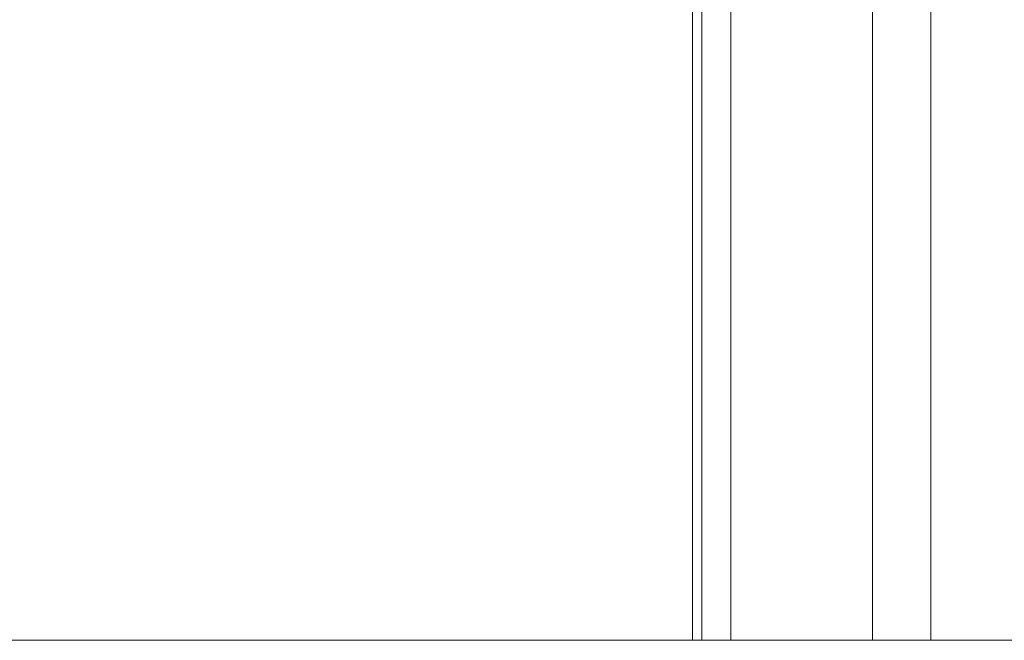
# Model space of a CAD drawing. Header units: inches. Extents: x 424 to 2043, y -237 to 445.
# Tile 710 of 965: x 853.667 to 854.044, y 229.597 to 229.834. Entities that reach past the tile are written whole.
import ezdxf

# ---------------------------------------------------------------- set-up
doc = ezdxf.new("R2010")
doc.units = ezdxf.units.IN
doc.header["$MEASUREMENT"] = 0
doc.layers.add('A-DOOR', color=31, linetype='Continuous', lineweight=9)
doc.layers.add('A-FLOR-HRAL', color=11, linetype='Continuous', lineweight=9)

# ---------------------------------------------------------------- blocks, each defined once
blk = doc.blocks.new('Railing - Railing-202422-Section 1')
at = {"layer": 'A-FLOR-HRAL'}
for p, q in [((-119.66777, 14.5), (-128.17769, 14.5)), ((-109.43227, 14.5), (-127.59244, 14.5))]:
    blk.add_line(p, q, dxfattribs=at)
blk = doc.blocks.new('5-panel_Bi-fold_external_door_10806 - Type 1-V71-Section 1')
at = {"layer": 'A-DOOR'}
for p, q in [((-122.94715, 14.49991), (-122.94715, 16.33815)), ((-122.96176, 14.49991), (-122.96176, 16.26274)), ((-122.95821, 14.49991), (-122.95821, 16.26274)), ((-122.89294, 14.49991), (-122.89294, 14.751)), ((-122.87055, 14.751), (-122.87055, 14.49991))]:
    blk.add_line(p, q, dxfattribs=at)

msp = doc.modelspace()

# ---------------------------------------------------------------- block references
at = {"layer": 'A-DOOR'}
msp.add_blockref('5-panel_Bi-fold_external_door_10806 - Type 1-V71-Section 1', (976.88654, 215.09721), dxfattribs=at)
at = {"layer": 'A-FLOR-HRAL'}
msp.add_blockref('Railing - Railing-202422-Section 1', (976.88654, 215.09721), dxfattribs=at)

doc.saveas('drawing.dxf')
